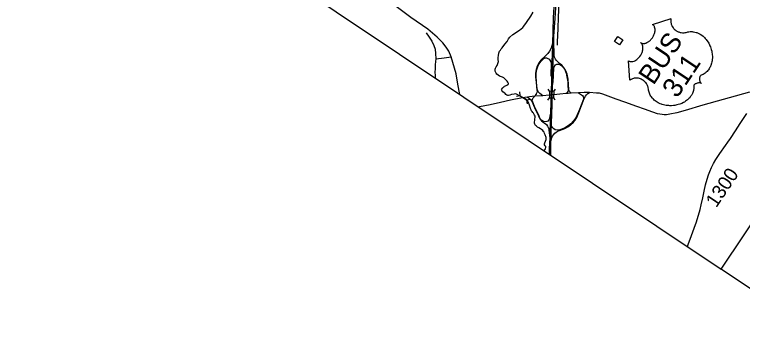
# Model space of a CAD drawing. Extents: x 1716282 to 1717158, y 799307 to 801078.
# Drawn here: x 1716282 to 1716655.2, y 800387.2 to 800547.7 of the extents above; entities that cross this region are included whole.
import ezdxf

# ---------------------------------------------------------------- set-up
doc = ezdxf.new("R2010")
doc.units = 0
for name, color, linetype in [('Exist Hydrographic Creek Single Shore', 7, 'Continuous'), ('Exist Road Non-System Structure Non-Sys Other Attributed CELL', 7, 'Continuous'), ('Exist Road Primary Interstate Divided Center Attributed', 7, 'Continuous'), ('Exist Road Primary Interstate Ramp 1 Lane Attributed', 7, 'Continuous'), ('Exist Road Primary Interstate Structure Standard Bridge CELL', 7, 'Continuous'), ('Exist Road Primary US Structure Pipe CELL', 7, 'Continuous'), ('Exist Road Primary US UnDivided 4 Lane Attributed', 7, 'Continuous'), ('Exist Road Secondary Type 51 Attributed', 7, 'Continuous'), ('Old_Level_1', 7, 'Continuous'), ('Old_Level_2', 7, 'Continuous'), ('Prop DSN Text', 7, 'Continuous')]:
    doc.layers.add(name, color=color, linetype=linetype)

msp = doc.modelspace()

# ---------------------------------------------------------------- linework, layer by layer
at = {"layer": 'Exist Hydrographic Creek Single Shore'}
for points in [[(1716532.12, 800509.91), (1716532.44, 800510.3), (1716532.86, 800510.68), (1716533.21, 800510.89), (1716533.7, 800511.15), (1716534.37, 800511.46), (1716534.93, 800511.76), (1716535.21, 800512.02), (1716535.27, 800512.32), (1716535.18, 800512.66), (1716534.95, 800513.07), (1716534.56, 800513.57), (1716533.75, 800514.4), (1716533.29, 800514.87), (1716532.84, 800515.21), (1716532.24, 800515.52), (1716531.63, 800515.78), (1716531.09, 800515.96), (1716530.69, 800516.06), (1716529.89, 800516.58), (1716529.36, 800517.05), (1716528.88, 800517.53), (1716528.7, 800518), (1716528.49, 800518.63), (1716528.44, 800519.09), (1716528.5, 800519.64), (1716528.64, 800520.22), (1716528.98, 800520.83), (1716529.42, 800521.54), (1716529.88, 800522.49), (1716530.09, 800523.51), (1716530.05, 800524.47), (1716530.04, 800525.69), (1716530.08, 800526.72), (1716530.37, 800527.9), (1716530.7, 800528.82), (1716531.08, 800529.49), (1716531.44, 800530.06), (1716532, 800530.64), (1716533.46, 800532.55), (1716534.52, 800533.94), (1716535.19, 800535.14), (1716535.87, 800536.1), (1716537.54, 800537.44), (1716540.86, 800539.74), (1716542.6, 800540.96), (1716543.17, 800541.75), (1716544.58, 800543.6), (1716546.8, 800546.93), (1716547.95, 800548.84)], [(1716553.6, 800477.7), (1716554.32, 800478.8), (1716554.49, 800479.41), (1716554.43, 800479.96), (1716554.14, 800480.35), (1716553.79, 800480.81), (1716553.7, 800481.38), (1716553.83, 800481.88), (1716554.23, 800482.72), (1716554.6, 800483.64), (1716554.61, 800484.65), (1716554.06, 800486.01), (1716553.8, 800486.66), (1716553.55, 800487.28), (1716553.21, 800487.71), (1716552.79, 800488.14), (1716552.23, 800488.66), (1716551.72, 800489.05), (1716550.86, 800489.56), (1716550.15, 800489.99), (1716549.67, 800490.36), (1716549.17, 800490.83), (1716548.75, 800491.38), (1716548.6, 800491.88), (1716548.59, 800492.63), (1716548.69, 800493.4), (1716548.8, 800494.03), (1716548.96, 800495), (1716548.89, 800495.48), (1716548.67, 800496.06), (1716548.29, 800496.7), (1716548.05, 800497.03), (1716547.76, 800497.39), (1716547.32, 800497.86), (1716547.01, 800498.24), (1716546.86, 800498.72), (1716546.62, 800499.48), (1716546.09, 800501.26), (1716545.47, 800502.59), (1716544.99, 800503.35), (1716544.44, 800503.91), (1716543.81, 800504.36), (1716543.04, 800504.79), (1716540.95, 800506.06), (1716539.37, 800506.92), (1716538.79, 800506.97), (1716538.24, 800506.92), (1716536.86, 800506.63), (1716535.87, 800506.31), (1716535.26, 800506.18), (1716534.85, 800506.18), (1716534.48, 800506.39), (1716533.96, 800506.73), (1716533.51, 800507.16), (1716533.08, 800507.52), (1716532.41, 800508.06), (1716531.81, 800508.68), (1716531.68, 800509.1), (1716531.81, 800509.42), (1716532.12, 800509.91)]]:
    msp.add_lwpolyline(points, dxfattribs=at)
at = {"layer": 'Exist Road Non-System Structure Non-Sys Other Attributed CELL'}
msp.add_lwpolyline([(1716589.63, 800533.88), (1716591.31, 800536.4), (1716593.82, 800534.71), (1716592.14, 800532.2)], close=True, dxfattribs=at)
at = {"layer": 'Exist Road Primary Interstate Divided Center Attributed'}
for points in [[(1716560.99, 800587.98), (1716559.59, 800568.69), (1716558.25, 800545.95), (1716557.97, 800539.29), (1716557.81, 800532.9)], [(1716558.45, 800531), (1716558.55, 800536.61), (1716559.23, 800545.66), (1716560.2, 800562.39), (1716561.08, 800573.07), (1716561.78, 800582.04)], [(1716557.81, 800532.9), (1716557.75, 800531.28), (1716557.56, 800523.41), (1716557.47, 800521.1), (1716557.31, 800515.76)], [(1716557.83, 800511.2), (1716558.05, 800518.69), (1716558.18, 800524.58), (1716558.45, 800531)], [(1716557.31, 800515.76), (1716557.07, 800506.31)], [(1716557.74, 800506.43), (1716557.79, 800509.09), (1716557.83, 800511.2)], [(1716557.07, 800506.31), (1716556.89, 800502.88), (1716556.72, 800497.06)], [(1716557.25, 800490.94), (1716557.31, 800491.92), (1716557.41, 800496.44), (1716557.67, 800501.79), (1716557.74, 800506.43)], [(1716556.72, 800497.06), (1716556.6, 800491.68), (1716556.48, 800487.96), (1716556.44, 800484.34)], [(1716556.98, 800482.33), (1716557.08, 800485.18), (1716557.14, 800488.7), (1716557.25, 800490.94)], [(1716556.44, 800484.34), (1716556.19, 800478.89), (1716556.14, 800476)], [(1716556.93, 800475.47), (1716556.92, 800477.85), (1716556.98, 800482.33)]]:
    msp.add_lwpolyline(points, dxfattribs=at)
at = {"layer": 'Exist Road Primary Interstate Ramp 1 Lane Attributed'}
for points in [[(1716557.81, 800532.9), (1716557.08, 800530.38), (1716556.36, 800528.96), (1716555.38, 800527.72), (1716554.13, 800526.34), (1716552.09, 800524.46), (1716550.86, 800522.99), (1716549.98, 800521.2), (1716549.41, 800519.52), (1716549.17, 800517.63), (1716549.13, 800515.67), (1716549.4, 800512.88), (1716549.8, 800508.97), (1716549.91, 800508.18), (1716549.91, 800507.93), (1716549.82, 800507.59), (1716549.7, 800507.29), (1716549.52, 800507.02), (1716549.37, 800506.73), (1716549.19, 800506.46), (1716548.73, 800505.85)], [(1716567.35, 800507.32), (1716566.54, 800508.14), (1716566.31, 800508.62), (1716566.23, 800509.33), (1716566.01, 800511.77), (1716565.78, 800514.45), (1716565.28, 800517.14), (1716564.82, 800518.42), (1716564.16, 800519.64), (1716563.5, 800520.62), (1716562.65, 800521.63), (1716561.4, 800522.63), (1716559.76, 800524.26), (1716559.31, 800524.86), (1716559, 800525.47), (1716558.85, 800525.89), (1716558.7, 800526.35), (1716558.71, 800527.6), (1716558.71, 800529.92), (1716558.45, 800531)], [(1716552.81, 800506.05), (1716551.34, 800507.18), (1716550.97, 800507.47), (1716550.68, 800507.81), (1716550.48, 800508.09), (1716550.26, 800508.49), (1716549.94, 800509.45), (1716549.66, 800513.03), (1716549.46, 800516.01), (1716549.49, 800517.52), (1716549.8, 800519.45), (1716550.45, 800521.58), (1716551.26, 800522.96), (1716552.14, 800524.02), (1716553.43, 800525.12), (1716554.12, 800525.42), (1716554.8, 800525.46), (1716555.45, 800525.19), (1716556.11, 800524.8), (1716556.5, 800524.32), (1716556.94, 800523.42), (1716557.14, 800522.58), (1716556.97, 800516.53), (1716557.31, 800515.76)], [(1716557.83, 800511.2), (1716558.19, 800513.22), (1716558.34, 800516.19), (1716558.59, 800520.57), (1716558.96, 800521.36), (1716559.42, 800521.88), (1716560.01, 800522.19), (1716560.84, 800522.29), (1716561.43, 800522.12), (1716562.17, 800521.74), (1716562.64, 800521.31), (1716563.39, 800520.37), (1716564.07, 800519.42), (1716564.47, 800518.55), (1716564.83, 800517.54), (1716565.26, 800515.72), (1716565.64, 800513.17), (1716565.77, 800511), (1716565.87, 800509.19), (1716565.79, 800508.42), (1716565.55, 800507.98), (1716565.3, 800507.6), (1716564.89, 800507.16)], [(1716544.96, 800505.37), (1716546.05, 800504.62), (1716546.72, 800503.93), (1716547.34, 800502.86), (1716547.67, 800502.01), (1716548.94, 800499.18), (1716550.58, 800495.71), (1716551.25, 800494.23), (1716552.16, 800493.22), (1716553.01, 800492.51), (1716553.62, 800492.1), (1716554.69, 800491.27), (1716555.25, 800490.39), (1716555.87, 800489.05), (1716556.01, 800488.2), (1716556.12, 800487.17), (1716556.44, 800484.34)], [(1716556.72, 800497.06), (1716556.4, 800495.53), (1716556.25, 800494.36), (1716555.98, 800493.6), (1716555.47, 800493.07), (1716554.87, 800492.76), (1716554.13, 800492.62), (1716553.15, 800492.8), (1716552.33, 800493.35), (1716551.58, 800494.24), (1716550.93, 800495.63), (1716548.58, 800500.53), (1716547.72, 800502.81), (1716547.44, 800503.67), (1716547.45, 800503.85), (1716547.49, 800504.11), (1716547.7, 800504.6), (1716547.94, 800504.99), (1716548.73, 800505.85)], [(1716556.98, 800482.33), (1716557.55, 800484.43), (1716557.89, 800485.24), (1716558.38, 800486.05), (1716559.03, 800486.8), (1716559.66, 800487.42), (1716560.69, 800487.96), (1716561.46, 800488.17), (1716564.16, 800489.21), (1716565.98, 800490.21), (1716567.3, 800491.19), (1716568.57, 800492.46), (1716569.46, 800493.57), (1716570.23, 800494.87), (1716571.39, 800497.45), (1716574.15, 800504.59), (1716574.73, 800505.76), (1716575.23, 800506.51), (1716575.89, 800507.11), (1716576.77, 800507.65)], [(1716571.11, 800507.46), (1716572.76, 800506.46), (1716573.24, 800506.09), (1716573.55, 800505.62), (1716573.79, 800505.05), (1716573.8, 800504.68), (1716573.7, 800504.23), (1716571.64, 800498.99), (1716569.91, 800495.08), (1716569.29, 800494), (1716568.51, 800492.91), (1716567.28, 800491.62), (1716565.94, 800490.55), (1716563.93, 800489.47), (1716561.53, 800488.59), (1716560.27, 800488.4), (1716559.18, 800488.56), (1716558.5, 800489.01), (1716557.95, 800489.59), (1716557.55, 800490.22), (1716557.25, 800490.94)]]:
    msp.add_lwpolyline(points, dxfattribs=at)
at = {"layer": 'Exist Road Primary Interstate Structure Standard Bridge CELL'}
for p, q in [((1716556.35, 800508.31), (1716555.59, 800509.42)), ((1716557.39, 800504.9), (1716557.47, 800508.28)), ((1716558.58, 800508.26), (1716559.38, 800509.33)), ((1716555.46, 800503.84), (1716556.27, 800504.92)), ((1716559.28, 800503.76), (1716558.52, 800504.87))]:
    msp.add_line(p, q, dxfattribs=at)
msp.add_lwpolyline([(1716558.52, 800504.87), (1716558.6, 800508.26), (1716556.34, 800508.31), (1716556.27, 800504.92)], close=True, dxfattribs=at)
at = {"layer": 'Exist Road Primary US Structure Pipe CELL'}
for p, q in [((1716540.88, 800507.97), (1716541.14, 800506.18)), ((1716539.37, 800505.82), (1716541.14, 800506.18)), ((1716541.14, 800506.18), (1716544.67, 800503.7)), ((1716546.45, 800504.06), (1716544.67, 800503.7)), ((1716544.94, 800501.91), (1716544.67, 800503.7))]:
    msp.add_line(p, q, dxfattribs=at)
at = {"layer": 'Exist Road Primary US UnDivided 4 Lane Attributed'}
for points in [[(1716658.79, 800507.85), (1716634.94, 800501.26), (1716625.8, 800498.38), (1716621.59, 800497.24), (1716617.99, 800496.53), (1716616.31, 800496.29), (1716615.04, 800496.18), (1716614.04, 800496.37), (1716612.8, 800496.56), (1716611.7, 800496.82), (1716609.28, 800497.63), (1716605.06, 800499.1), (1716601.13, 800500.52), (1716594.98, 800502.8), (1716590.55, 800504.32), (1716583.68, 800506.84), (1716581.96, 800507.27), (1716580.45, 800507.4), (1716576.77, 800507.65)], [(1716544.96, 800505.37), (1716543.67, 800505.19), (1716542.43, 800504.88), (1716536.3, 800503.69), (1716531.14, 800502.56), (1716525.87, 800501.37), (1716520.41, 800500.29), (1716519.97, 800500.21)], [(1716548.73, 800505.85), (1716546.12, 800505.5), (1716544.96, 800505.37)], [(1716552.81, 800506.05), (1716548.73, 800505.85)], [(1716557.07, 800506.31), (1716556.09, 800506.28), (1716552.81, 800506.05)], [(1716557.74, 800506.43), (1716557.07, 800506.31)], [(1716564.89, 800507.16), (1716561.67, 800506.84), (1716560.09, 800506.6), (1716557.74, 800506.43)], [(1716567.35, 800507.32), (1716565.92, 800507.17), (1716564.89, 800507.16)], [(1716571.11, 800507.46), (1716567.35, 800507.32)], [(1716576.77, 800507.65), (1716574.07, 800507.67), (1716571.11, 800507.46)]]:
    msp.add_lwpolyline(points, dxfattribs=at)
at = {"layer": 'Exist Road Secondary Type 51 Attributed'}
for points in [[(1716493.83, 800540.1), (1716485.19, 800546.13), (1716473.5, 800554.81), (1716467.95, 800559.28), (1716465.64, 800561.27), (1716460.33, 800566.42), (1716457.54, 800568.91), (1716455.33, 800570.61), (1716451.44, 800573.85), (1716445.55, 800578.71), (1716443.68, 800580.17)], [(1716560.43, 800531.91), (1716560.4, 800533.68), (1716560.71, 800540.38), (1716560.99, 800546.56), (1716561.23, 800553.26)], [(1716493.02, 800538.26), (1716494.62, 800536.13), (1716495.99, 800534.02), (1716496.97, 800531.83), (1716497.59, 800529.88), (1716497.86, 800527.65), (1716498.04, 800525.03)], [(1716505.88, 800525.91), (1716504.66, 800528.82), (1716503.22, 800531.03), (1716501.61, 800533.1), (1716498.75, 800536.13), (1716493.83, 800540.1)], [(1716498.04, 800525.03), (1716497.9, 800523.67), (1716497.74, 800521.85), (1716497.63, 800519.8), (1716497.54, 800518.06), (1716497.63, 800516.36), (1716497.68, 800515.13)], [(1716498.04, 800525.03), (1716502.22, 800525.42), (1716505.88, 800525.91)], [(1716510.31, 800506.68), (1716509.33, 800511.98), (1716508.43, 800517.2), (1716505.88, 800525.91)], [(1716626.98, 800428.59), (1716627.38, 800429.72), (1716629.09, 800434.37), (1716630.51, 800438.02), (1716631.75, 800441.32), (1716633.51, 800447.69), (1716634.08, 800450.07), (1716634.85, 800453.64), (1716635.58, 800457.06), (1716636.35, 800460.28), (1716637.1, 800463.2), (1716637.84, 800465.45), (1716638.49, 800467.1), (1716639.38, 800469.24), (1716640.39, 800471.29), (1716641.53, 800473.26), (1716643.59, 800476.48), (1716646.55, 800480.5), (1716647.71, 800482.23), (1716649.03, 800484.07), (1716651.62, 800488.07), (1716654.04, 800491.83), (1716657.43, 800496.9)]]:
    msp.add_lwpolyline(points, dxfattribs=at)
at = {"layer": 'Old_Level_2'}
msp.add_lwpolyline([(1716596.72, 800524), (1716597, 800523.83), (1716597.36, 800523.69), (1716597.56, 800523.63), (1716597.97, 800523.57), (1716598.51, 800523.56), (1716599.1, 800523.66), (1716599.68, 800523.83), (1716600.02, 800523.98), (1716600.55, 800524.27), (1716601.1, 800524.63), (1716601.64, 800525.08), (1716602.13, 800525.57), (1716602.62, 800526.15), (1716603.04, 800526.76), (1716603.44, 800527.46), (1716603.79, 800528.29), (1716603.93, 800528.69), (1716604.05, 800529.15), (1716604.14, 800529.6), (1716604.2, 800530.13), (1716604.2, 800530.57), (1716604.19, 800530.93), (1716604.09, 800531.5), (1716603.93, 800532), (1716603.82, 800532.24), (1716603.7, 800532.47), (1716603.4, 800532.86), (1716603.26, 800533.02), (1716602.91, 800533.28), (1716603.23, 800533.11), (1716603.44, 800533.01), (1716603.66, 800532.94), (1716603.9, 800532.88), (1716604.27, 800532.84), (1716604.6, 800532.84), (1716605.14, 800532.9), (1716605.43, 800532.96), (1716605.67, 800533.04), (1716606.27, 800533.28), (1716606.87, 800533.62), (1716607.15, 800533.79), (1716607.42, 800533.99), (1716607.74, 800534.26), (1716608.05, 800534.54), (1716608.33, 800534.84), (1716608.61, 800535.15), (1716608.87, 800535.49), (1716609.07, 800535.77), (1716609.31, 800536.12), (1716609.51, 800536.46), (1716609.69, 800536.82), (1716609.87, 800537.23), (1716610.01, 800537.57), (1716610.16, 800538.03), (1716610.27, 800538.47), (1716610.35, 800538.86), (1716610.41, 800539.41), (1716610.42, 800539.87), (1716610.39, 800540.24), (1716610.32, 800540.69), (1716610.19, 800541.17), (1716610.07, 800541.48), (1716609.91, 800541.74), (1716609.73, 800542.01), (1716609.51, 800542.25), (1716609.31, 800542.43), (1716609.12, 800542.57), (1716618.62, 800545.59), (1716618.58, 800545.4), (1716618.51, 800544.93), (1716618.49, 800544.54), (1716618.51, 800543.89), (1716618.55, 800543.58), (1716618.6, 800543.27), (1716618.68, 800542.96), (1716618.75, 800542.69), (1716618.89, 800542.33), (1716619.04, 800541.98), (1716619.21, 800541.63), (1716619.38, 800541.34), (1716619.77, 800540.79), (1716620.04, 800540.48), (1716620.27, 800540.23), (1716620.8, 800539.76), (1716621.06, 800539.56), (1716621.34, 800539.38), (1716621.63, 800539.2), (1716621.93, 800539.04), (1716622.25, 800538.9), (1716622.53, 800538.78), (1716622.9, 800538.65), (1716623.33, 800538.52), (1716623.78, 800538.43), (1716624.54, 800538.35), (1716625.37, 800538.35), (1716625.87, 800538.4), (1716626.33, 800538.49), (1716626.93, 800538.66), (1716627.27, 800538.75), (1716627.68, 800538.83), (1716628.43, 800538.92), (1716628.76, 800538.94), (1716629.12, 800538.94), (1716629.48, 800538.92), (1716629.86, 800538.89), (1716630.18, 800538.85), (1716630.89, 800538.71), (1716631.54, 800538.51), (1716631.87, 800538.4), (1716632.59, 800538.09), (1716632.94, 800537.93), (1716633.59, 800537.56), (1716634.34, 800537.06), (1716635.02, 800536.53), (1716635.76, 800535.84), (1716636.18, 800535.39), (1716636.65, 800534.84), (1716637.04, 800534.33), (1716637.58, 800533.54), (1716637.94, 800532.92), (1716638.34, 800532.16), (1716638.56, 800531.67), (1716638.79, 800531.13), (1716639.03, 800530.48), (1716639.26, 800529.74), (1716639.46, 800528.91), (1716639.59, 800528.27), (1716639.7, 800527.46), (1716639.75, 800526.99), (1716639.79, 800526.33), (1716639.79, 800525.46), (1716639.73, 800524.65), (1716639.65, 800523.97), (1716639.55, 800523.4), (1716639.38, 800522.68), (1716639.01, 800521.55), (1716638.85, 800521.15), (1716638.63, 800520.69), (1716638.41, 800520.28), (1716638.18, 800519.89), (1716637.84, 800519.39), (1716637.47, 800518.91), (1716637.08, 800518.48), (1716636.65, 800518.06), (1716636.15, 800517.64), (1716635.65, 800517.3), (1716635.1, 800516.98), (1716634.06, 800516.51), (1716633.78, 800516.36), (1716633.66, 800516.26), (1716633.44, 800515.96), (1716633.3, 800515.63), (1716633.22, 800515.25), (1716633.2, 800515), (1716633.19, 800514.66), (1716633.22, 800514.38), (1716633.28, 800514.01), (1716633.35, 800513.74), (1716633.41, 800513.53), (1716633.62, 800513.07), (1716633.73, 800512.88), (1716633.89, 800512.65), (1716634.16, 800512.36), (1716633.69, 800512.53), (1716633.34, 800512.59), (1716633.02, 800512.6), (1716632.72, 800512.6), (1716632.31, 800512.54), (1716631.98, 800512.47), (1716631.62, 800512.36), (1716631.28, 800512.21), (1716631.04, 800512.07), (1716630.84, 800511.93), (1716630.62, 800511.73), (1716630.48, 800511.55), (1716630.38, 800511.39), (1716630.28, 800511.14), (1716630.3, 800510.71), (1716630.3, 800510.3), (1716630.29, 800509.87), (1716630.24, 800509.38), (1716630.19, 800509.04), (1716630.1, 800508.64), (1716629.97, 800508.19), (1716629.81, 800507.72), (1716629.62, 800507.26), (1716629.43, 800506.86), (1716629.21, 800506.45), (1716628.99, 800506.1), (1716628.74, 800505.74), (1716628.49, 800505.41), (1716628.19, 800505.04), (1716627.79, 800504.6), (1716627.42, 800504.26), (1716627.02, 800503.9), (1716626.59, 800503.56), (1716626.09, 800503.21), (1716625.44, 800502.79), (1716624.96, 800502.52), (1716624.15, 800502.12), (1716623.12, 800501.71), (1716622.27, 800501.45), (1716621.61, 800501.29), (1716620.57, 800501.09), (1716619.92, 800501), (1716618.8, 800500.93), (1716618.03, 800500.92), (1716617.48, 800500.95), (1716616.62, 800501.02), (1716616.1, 800501.1), (1716615.36, 800501.24), (1716614.71, 800501.39), (1716614.1, 800501.57), (1716613.73, 800501.69), (1716613.09, 800501.94), (1716612.64, 800502.13), (1716612.05, 800502.42), (1716611.46, 800502.76), (1716610.93, 800503.11), (1716610.5, 800503.41), (1716610.02, 800503.8), (1716609.54, 800504.25), (1716609.15, 800504.66), (1716608.88, 800504.98), (1716608.56, 800505.39), (1716608.23, 800505.87), (1716607.95, 800506.37), (1716607.73, 800506.82), (1716607.52, 800507.33), (1716607.36, 800507.8), (1716607.22, 800508.37), (1716607.13, 800508.94), (1716607.08, 800509.43), (1716606.96, 800510.05), (1716606.87, 800510.39), (1716606.72, 800510.83), (1716606.56, 800511.21), (1716606.4, 800511.54), (1716606.15, 800511.99), (1716605.95, 800512.29), (1716605.61, 800512.74), (1716605.36, 800513.02), (1716605.01, 800513.36), (1716604.67, 800513.66), (1716604.22, 800513.98), (1716603.83, 800514.23), (1716603.35, 800514.48), (1716602.87, 800514.68), (1716602.42, 800514.83), (1716601.89, 800514.96), (1716601.47, 800515.02), (1716600.88, 800515.06), (1716600.3, 800515.05), (1716599.79, 800514.98), (1716599.31, 800514.88), (1716598.91, 800514.75), (1716598.55, 800514.61), (1716598.13, 800514.42), (1716597.76, 800514.2), (1716597.54, 800514.06)], close=True, dxfattribs=at)
at = {"layer": 'Prop DSN Text'}
for points in [[(1716644.27, 800417.02), (1716922.46, 800832.66), (1716560.18, 801075.15), (1716281.98, 800659.5)], [(1716644.27, 800417.02), (1716922.46, 800832.66), (1716967.08, 800802.8), (1716688.88, 800387.16)]]:
    msp.add_lwpolyline(points, close=True, dxfattribs=at)

# ---------------------------------------------------------------- texts
at = {"layer": 'Old_Level_1'}
msp.add_text('1300', height=7.128, rotation=56.2051, dxfattribs=at).set_placement((1716641.82, 800448.23))
at = {"layer": 'Old_Level_2'}
for s, p in [('BUS', (1716609.6, 800511.04)), ('311', (1716621.73, 800504.35))]:
    msp.add_text(s, height=10.093, rotation=56.2051, dxfattribs=at).set_placement(p)

doc.saveas('drawing.dxf')
